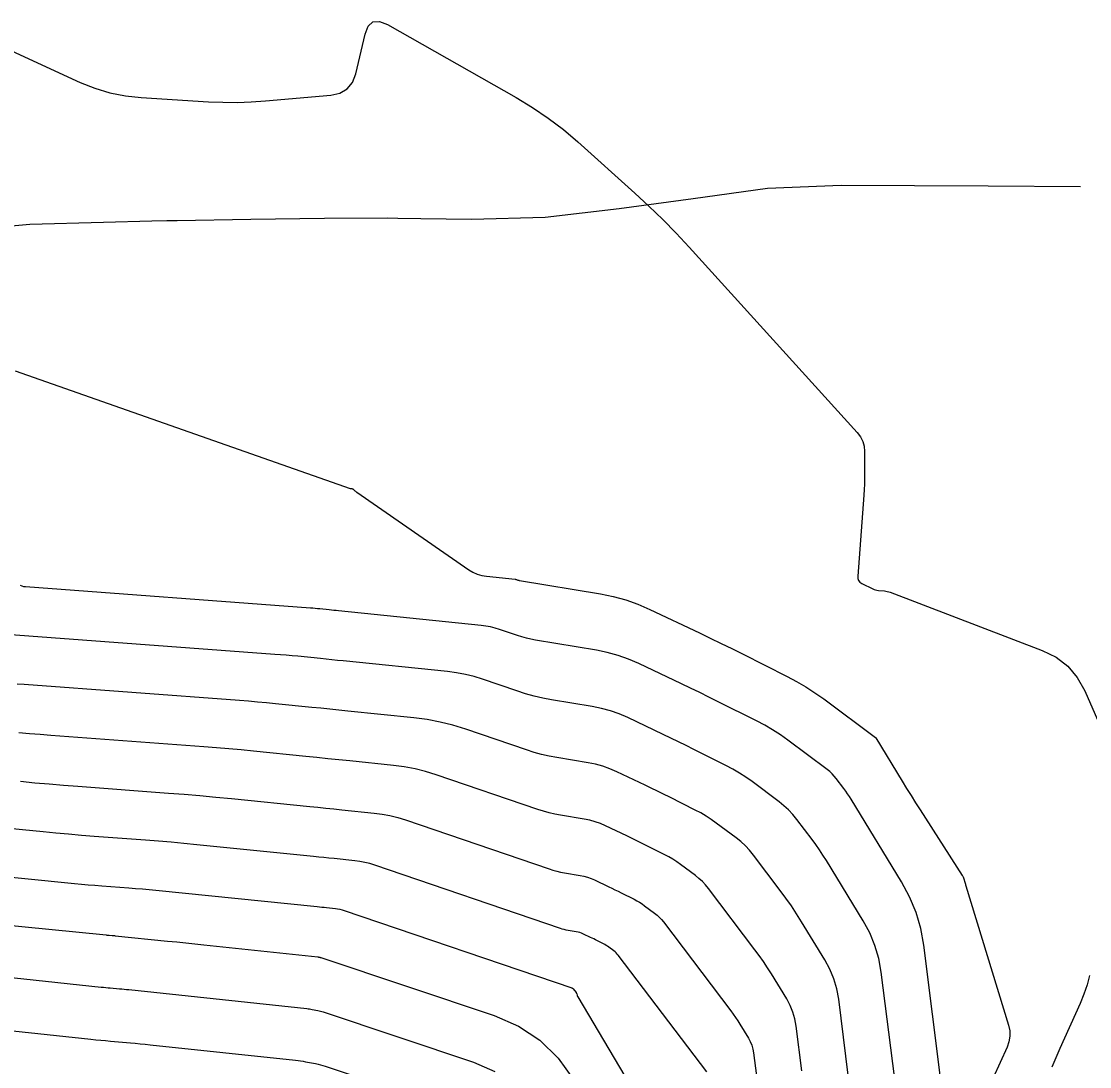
# Model space of a CAD drawing. Extents: x 658976 to 668726, y 639543 to 647196.
# Drawn here: x 661983.5 to 662056.3, y 642514.4 to 642585.6 of the extents above; entities that cross this region are included whole.
import ezdxf

# ---------------------------------------------------------------- set-up
doc = ezdxf.new("R2010")
doc.units = 0
for name, color, linetype in [('Ex_Major Contours', 7, 'Continuous'), ('Ex_Minor Contours', 7, 'Continuous'), ('R_Ramp 20 Degree Des Ls', 7, 'Continuous'), ('R_Ramp 20 Degree_Min Ls', 7, 'Continuous')]:
    doc.layers.add(name, color=color, linetype=linetype)

msp = doc.modelspace()

# ---------------------------------------------------------------- linework, layer by layer
at = {"layer": 'Ex_Major Contours'}
for points in [[(661983.079, 642561.808), (662005.882, 642553.795), (662005.898, 642553.79), (662005.914, 642553.786), (662005.931, 642553.783), (662005.947, 642553.781), (662006.014, 642553.777), (662006.031, 642553.775), (662006.046, 642553.771), (662006.06, 642553.763), (662006.074, 642553.754), (662006.215, 642553.635), (662006.243, 642553.612), (662006.271, 642553.59), (662006.3, 642553.568), (662006.33, 642553.547), (662013.961, 642548.254), (662014.243, 642548.084), (662014.539, 642547.952), (662014.85, 642547.859), (662015.175, 642547.806), (662017.118, 642547.607), (662017.143, 642547.604), (662017.169, 642547.599), (662017.194, 642547.593), (662017.218, 642547.585), (662017.316, 642547.552), (662017.341, 642547.544), (662017.366, 642547.537), (662017.391, 642547.531), (662017.417, 642547.526), (662022.929, 642546.608), (662023.801, 642546.431), (662024.655, 642546.196), (662025.49, 642545.901), (662026.306, 642545.547), (662029.681, 642543.944), (662030.414, 642543.594), (662031.146, 642543.239), (662031.876, 642542.88), (662032.603, 642542.517), (662035.651, 642540.988), (662036.299, 642540.645), (662036.93, 642540.275), (662037.545, 642539.877), (662038.142, 642539.451), (662041.673, 642536.821), (662041.676, 642536.817), (662041.68, 642536.814), (662041.688, 642536.803), (662041.692, 642536.797), (662043.489, 642533.852), (662043.79, 642533.361), (662044.094, 642532.872), (662044.401, 642532.385), (662044.711, 642531.9), (662047.579, 642527.433), (662047.611, 642527.379), (662047.639, 642527.323), (662047.663, 642527.265), (662047.683, 642527.205), (662047.754, 642526.962), (662047.772, 642526.901), (662047.79, 642526.84), (662047.809, 642526.78), (662047.827, 642526.719), (662050.727, 642517.236), (662050.809, 642516.851), (662050.821, 642516.47), (662050.762, 642516.093), (662050.631, 642515.722), (662049.695, 642513.644)], [(661983.428, 642533.841), (661984.404, 642533.747), (661985.382, 642533.659), (661986.36, 642533.577), (661987.338, 642533.501), (661993.509, 642533.043), (661994.582, 642532.959), (661995.655, 642532.868), (661996.728, 642532.77), (661997.8, 642532.665), (662003.133, 642532.123), (662003.681, 642532.068), (662004.229, 642532.012), (662004.776, 642531.956), (662005.324, 642531.9), (662007.515, 642531.676), (662008.059, 642531.605), (662008.597, 642531.503), (662009.128, 642531.371), (662009.653, 642531.208), (662019.441, 642527.868), (662019.696, 642527.787), (662019.954, 642527.716), (662020.214, 642527.656), (662020.477, 642527.607), (662021.554, 642527.427), (662021.805, 642527.377), (662022.052, 642527.309), (662022.293, 642527.224), (662022.528, 642527.121), (662023.502, 642526.659), (662023.714, 642526.558), (662023.925, 642526.455), (662024.135, 642526.352), (662024.345, 642526.247), (662025.225, 642525.806), (662025.412, 642525.707), (662025.594, 642525.6), (662025.771, 642525.485), (662025.944, 642525.362), (662026.624, 642524.856), (662026.788, 642524.724), (662026.943, 642524.581), (662027.086, 642524.428), (662027.22, 642524.265), (662031.816, 642518.203), (662031.98, 642517.981), (662032.138, 642517.755), (662032.29, 642517.526), (662032.437, 642517.293), (662033.011, 642516.351), (662033.141, 642516.111), (662033.244, 642515.861), (662033.319, 642515.602), (662033.367, 642515.333), (662033.564, 642513.777)], [(661977.584, 642517.417), (661988.224, 642516.274), (661988.56, 642516.239), (661988.896, 642516.205), (661989.232, 642516.174), (661989.568, 642516.143), (661990.914, 642516.027), (661991.25, 642515.997), (661991.586, 642515.965), (661991.922, 642515.931), (661992.258, 642515.896), (662002.168, 642514.839), (662002.34, 642514.819), (662002.51, 642514.795), (662002.681, 642514.768), (662002.85, 642514.737), (662003.528, 642514.607), (662003.697, 642514.572), (662003.864, 642514.531), (662004.03, 642514.484), (662004.194, 642514.432), (662012.868, 642511.527)]]:
    msp.add_lwpolyline(points, dxfattribs=at)
at = {"layer": 'Ex_Minor Contours'}
for points in [[(661978.667, 642585.515), (661987.492, 642581.457), (661988.495, 642581.05), (661989.522, 642580.74), (661990.575, 642580.528), (661991.651, 642580.414), (661996.239, 642580.138), (661997.211, 642580.097), (661998.183, 642580.093), (661999.154, 642580.123), (662000.125, 642580.19), (662004.571, 642580.578), (662005.193, 642580.714), (662005.683, 642581.004), (662006.04, 642581.447), (662006.266, 642582.043), (662006.902, 642584.734), (662007.116, 642585.279), (662007.441, 642585.572), (662007.876, 642585.611), (662008.422, 642585.397), (662017.195, 642580.425), (662018.308, 642579.754), (662019.381, 642579.025), (662020.413, 642578.24), (662021.403, 642577.397), (662025.283, 642573.912), (662026.241, 642573.029), (662027.175, 642572.122), (662028.086, 642571.191), (662028.974, 642570.237), (662040.43, 642557.597), (662040.648, 642557.31), (662040.804, 642556.999), (662040.897, 642556.664), (662040.929, 642556.306), (662040.93, 642554.822), (662040.926, 642554.451), (662040.916, 642554.081), (662040.899, 642553.711), (662040.874, 642553.341), (662040.456, 642547.821), (662040.464, 642547.661), (662040.514, 642547.524), (662040.605, 642547.41), (662040.739, 642547.321), (662041.485, 642546.947), (662041.577, 642546.906), (662041.672, 642546.874), (662041.769, 642546.852), (662041.869, 642546.839), (662042.273, 642546.805), (662042.374, 642546.793), (662042.472, 642546.775), (662042.57, 642546.749), (662042.665, 642546.716), (662053.029, 642542.75), (662053.969, 642542.288), (662054.764, 642541.674), (662055.415, 642540.91), (662055.923, 642539.994), (662058.363, 642534.445)], [(662046.14, 642513.273), (662044.956, 642522.669), (662044.752, 642523.811), (662044.431, 642524.912), (662043.995, 642525.973), (662043.443, 642526.994), (662040.007, 642532.624), (662039.892, 642532.807), (662039.772, 642532.988), (662039.648, 642533.165), (662039.519, 642533.339), (662038.996, 642534.029), (662038.86, 642534.197), (662038.713, 642534.353), (662038.555, 642534.499), (662038.387, 642534.634), (662035.703, 642536.634), (662035.19, 642536.998), (662034.663, 642537.34), (662034.122, 642537.657), (662033.566, 642537.952), (662030.952, 642539.263), (662030.328, 642539.574), (662029.702, 642539.882), (662029.074, 642540.186), (662028.445, 642540.487), (662025.551, 642541.862), (662024.851, 642542.165), (662024.134, 642542.418), (662023.402, 642542.62), (662022.654, 642542.772), (662018.514, 642543.462), (662018.2, 642543.521), (662017.888, 642543.592), (662017.581, 642543.677), (662017.276, 642543.774), (662016.064, 642544.187), (662015.759, 642544.282), (662015.45, 642544.359), (662015.137, 642544.418), (662014.82, 642544.459), (662005.091, 642545.454), (662004.932, 642545.47), (662004.773, 642545.487), (662004.614, 642545.503), (662004.455, 642545.519), (662003.818, 642545.584), (662003.659, 642545.599), (662003.499, 642545.614), (662003.34, 642545.627), (662003.18, 642545.64), (661983.777, 642547.082), (661983.66, 642547.098), (661983.548, 642547.129), (661983.442, 642547.175)], [(662042.977, 642513.552), (662042.059, 642520.835), (662041.894, 642521.759), (662041.634, 642522.65), (662041.281, 642523.508), (662040.835, 642524.333), (662038.322, 642528.451), (662038.093, 642528.815), (662037.855, 642529.174), (662037.609, 642529.526), (662037.353, 642529.872), (662036.312, 642531.245), (662036.041, 642531.578), (662035.749, 642531.889), (662035.435, 642532.178), (662035.101, 642532.446), (662033.263, 642533.816), (662032.835, 642534.12), (662032.396, 642534.405), (662031.944, 642534.67), (662031.48, 642534.915), (662029.3, 642536.009), (662028.78, 642536.269), (662028.258, 642536.525), (662027.734, 642536.779), (662027.209, 642537.03), (662024.795, 642538.177), (662024.211, 642538.43), (662023.614, 642538.641), (662023.003, 642538.809), (662022.379, 642538.936), (662019.611, 642539.397), (662019.008, 642539.51), (662018.411, 642539.648), (662017.82, 642539.81), (662017.235, 642539.996), (662014.909, 642540.79), (662014.324, 642540.971), (662013.731, 642541.119), (662013.131, 642541.232), (662012.523, 642541.312), (662005.411, 642542.039), (662005.024, 642542.078), (662004.637, 642542.118), (662004.25, 642542.157), (662003.862, 642542.197), (662002.313, 642542.354), (662001.926, 642542.392), (662001.538, 642542.428), (662001.15, 642542.46), (662000.762, 642542.49), (661981.84, 642543.897)], [(662039.813, 642513.832), (662039.162, 642519.001), (662039.035, 642519.707), (662038.838, 642520.387), (662038.568, 642521.042), (662038.227, 642521.672), (662036.637, 642524.278), (662036.295, 642524.823), (662035.939, 642525.36), (662035.569, 642525.888), (662035.186, 642526.406), (662033.358, 642528.818), (662033.093, 642529.143), (662032.807, 642529.447), (662032.501, 642529.73), (662032.174, 642529.992), (662030.823, 642530.998), (662030.481, 642531.242), (662030.129, 642531.47), (662029.767, 642531.682), (662029.395, 642531.879), (662027.649, 642532.755), (662027.232, 642532.963), (662026.813, 642533.169), (662026.394, 642533.372), (662025.974, 642533.573), (662024.04, 642534.492), (662023.572, 642534.694), (662023.093, 642534.863), (662022.604, 642534.998), (662022.104, 642535.1), (662019.965, 642535.456), (662019.443, 642535.554), (662018.926, 642535.673), (662018.414, 642535.813), (662017.908, 642535.975), (662013.754, 642537.392), (662012.889, 642537.661), (662012.012, 642537.879), (662011.124, 642538.046), (662010.226, 642538.164), (662005.731, 642538.624), (662005.116, 642538.686), (662004.501, 642538.749), (662003.885, 642538.812), (662003.27, 642538.874), (662000.809, 642539.124), (662000.193, 642539.185), (661999.577, 642539.241), (661998.961, 642539.293), (661998.344, 642539.341), (661983.673, 642540.431), (661983.197, 642540.468)], [(662036.65, 642514.112), (662036.265, 642517.167), (662036.177, 642517.654), (662036.041, 642518.124), (662035.855, 642518.577), (662035.619, 642519.012), (662034.578, 642520.718), (662034.313, 642521.141), (662034.037, 642521.557), (662033.75, 642521.965), (662033.454, 642522.367), (662030.289, 642526.541), (662030.09, 642526.785), (662029.875, 642527.014), (662029.645, 642527.227), (662029.399, 642527.424), (662028.383, 642528.18), (662028.126, 642528.363), (662027.861, 642528.535), (662027.589, 642528.695), (662027.31, 642528.842), (662025.997, 642529.501), (662025.683, 642529.658), (662025.369, 642529.812), (662025.054, 642529.965), (662024.738, 642530.116), (662023.284, 642530.807), (662022.932, 642530.959), (662022.572, 642531.086), (662022.205, 642531.187), (662021.829, 642531.264), (662020.221, 642531.531), (662019.828, 642531.605), (662019.44, 642531.695), (662019.055, 642531.8), (662018.675, 642531.921), (662011.739, 642534.288), (662011.026, 642534.509), (662010.304, 642534.689), (662009.573, 642534.827), (662008.833, 642534.924), (662005.854, 642535.229), (662005.109, 642535.305), (662004.365, 642535.381), (662003.62, 642535.456), (662002.875, 642535.532), (661999.304, 642535.895), (661998.461, 642535.978), (661997.616, 642536.055), (661996.772, 642536.126), (661995.927, 642536.192), (661985.506, 642536.966), (661984.779, 642537.022), (661984.052, 642537.083), (661983.326, 642537.149)], [(662030.179, 642514.038), (662024.151, 642521.988), (662024.083, 642522.071), (662024.01, 642522.149), (662023.932, 642522.221), (662023.849, 642522.288), (662023.504, 642522.545), (662023.417, 642522.607), (662023.327, 642522.665), (662023.234, 642522.719), (662023.14, 642522.769), (662022.694, 642522.993), (662022.587, 642523.046), (662022.481, 642523.099), (662022.374, 642523.151), (662022.266, 642523.202), (662021.773, 642523.436), (662021.653, 642523.488), (662021.531, 642523.531), (662021.406, 642523.566), (662021.279, 642523.591), (662020.733, 642523.682), (662020.6, 642523.707), (662020.468, 642523.738), (662020.337, 642523.774), (662020.208, 642523.815), (662007.566, 642528.129), (662007.23, 642528.233), (662006.89, 642528.318), (662006.546, 642528.383), (662006.197, 642528.428), (662004.794, 642528.572), (662004.443, 642528.608), (662004.092, 642528.643), (662003.742, 642528.679), (662003.391, 642528.715), (661995.438, 642529.523), (661994.567, 642529.608), (661993.695, 642529.688), (661992.823, 642529.762), (661991.95, 642529.829), (661988.457, 642530.089), (661987.584, 642530.157), (661986.711, 642530.23), (661985.839, 642530.308), (661984.968, 642530.392), (661978.874, 642530.998)], [(661977.391, 642527.851), (661987.118, 642526.883), (661987.579, 642526.838), (661988.041, 642526.797), (661988.502, 642526.758), (661988.964, 642526.722), (661990.812, 642526.585), (661991.273, 642526.549), (661991.735, 642526.51), (661992.196, 642526.468), (661992.657, 642526.423), (662003.649, 642525.306), (662003.802, 642525.291), (662003.956, 642525.275), (662004.11, 642525.259), (662004.264, 642525.243), (662004.879, 642525.181), (662005.032, 642525.161), (662005.183, 642525.132), (662005.332, 642525.095), (662005.48, 642525.049), (662020.975, 642519.761), (662020.982, 642519.759), (662020.989, 642519.758), (662021.004, 642519.755), (662021.011, 642519.754), (662021.017, 642519.751), (662021.039, 642519.741), (662021.054, 642519.733), (662021.059, 642519.73), (662021.064, 642519.727), (662021.074, 642519.72), (662021.078, 642519.716), (662021.082, 642519.712), (662021.273, 642519.46), (662021.288, 642519.438), (662021.3, 642519.415), (662021.311, 642519.39), (662021.319, 642519.365), (662021.345, 642519.26), (662021.353, 642519.234), (662021.362, 642519.209), (662021.373, 642519.185), (662021.386, 642519.161), (662029.474, 642505.503)], [(661975.907, 642524.703), (661989.269, 642523.373), (661989.319, 642523.368), (661989.37, 642523.364), (661989.421, 642523.36), (661989.471, 642523.356), (661989.673, 642523.341), (661989.724, 642523.337), (661989.775, 642523.332), (661989.825, 642523.328), (661989.876, 642523.323), (661993.455, 642522.959), (661994.069, 642522.896), (661994.682, 642522.833), (661995.296, 642522.769), (661995.909, 642522.704), (662003.684, 642521.874), (662003.701, 642521.872), (662003.718, 642521.869), (662003.735, 642521.867), (662003.751, 642521.864), (662003.818, 642521.851), (662003.835, 642521.847), (662003.851, 642521.843), (662003.868, 642521.839), (662003.884, 642521.834), (662015.701, 642517.875), (662017.354, 642517.162), (662018.804, 642516.198), (662020.051, 642514.982), (662021.095, 642513.516)], [(661976.042, 642521.21), (661988.922, 642519.826), (661989.078, 642519.81), (661989.235, 642519.794), (661989.393, 642519.779), (661989.55, 642519.765), (661990.178, 642519.711), (661990.336, 642519.697), (661990.493, 642519.682), (661990.65, 642519.666), (661990.806, 642519.65), (662002.926, 642518.356), (662003.02, 642518.345), (662003.114, 642518.332), (662003.208, 642518.317), (662003.301, 642518.3), (662003.673, 642518.229), (662003.766, 642518.21), (662003.858, 642518.187), (662003.949, 642518.162), (662004.039, 642518.133), (662014.284, 642514.701), (662015.739, 642514.074)], [(662056.256, 642520.62), (662056.082, 642519.971), (662055.866, 642519.335), (662055.609, 642518.712), (662054.224, 642515.639), (662054.084, 642515.323), (662053.948, 642515.006), (662053.814, 642514.688), (662053.684, 642514.368)]]:
    msp.add_lwpolyline(points, dxfattribs=at)
at = {"layer": 'R_Ramp 20 Degree Des Ls'}
msp.add_lwpolyline([(661982.818, 642571.692), (661984.066, 642571.785), (661989.084, 642571.942), (661992.382, 642572.016), (661993.406, 642572.037), (661994.1, 642572.051), (661999.115, 642572.141), (662004.128, 642572.214), (662008.45, 642572.218), (662009.137, 642572.211), (662010.703, 642572.192), (662014.142, 642572.145), (662019.159, 642572.278), (662024.203, 642572.858), (662029.254, 642573.539), (662034.305, 642574.238), (662039.327, 642574.446), (662044.335, 642574.436), (662049.343, 642574.41), (662055.627, 642574.356)], dxfattribs=at)
at = {"layer": 'R_Ramp 20 Degree_Min Ls'}
msp.add_lwpolyline([(661982.818, 642571.692), (661984.066, 642571.785), (661989.084, 642571.942), (661992.382, 642572.016), (661993.406, 642572.037), (661994.1, 642572.051), (661999.115, 642572.141), (662004.128, 642572.214), (662008.45, 642572.218), (662009.137, 642572.211), (662010.703, 642572.192), (662014.142, 642572.145), (662019.159, 642572.278), (662024.203, 642572.858), (662029.254, 642573.539), (662034.305, 642574.238), (662039.327, 642574.446), (662044.335, 642574.436), (662049.343, 642574.41), (662055.627, 642574.356)], dxfattribs=at)

doc.saveas('drawing.dxf')
